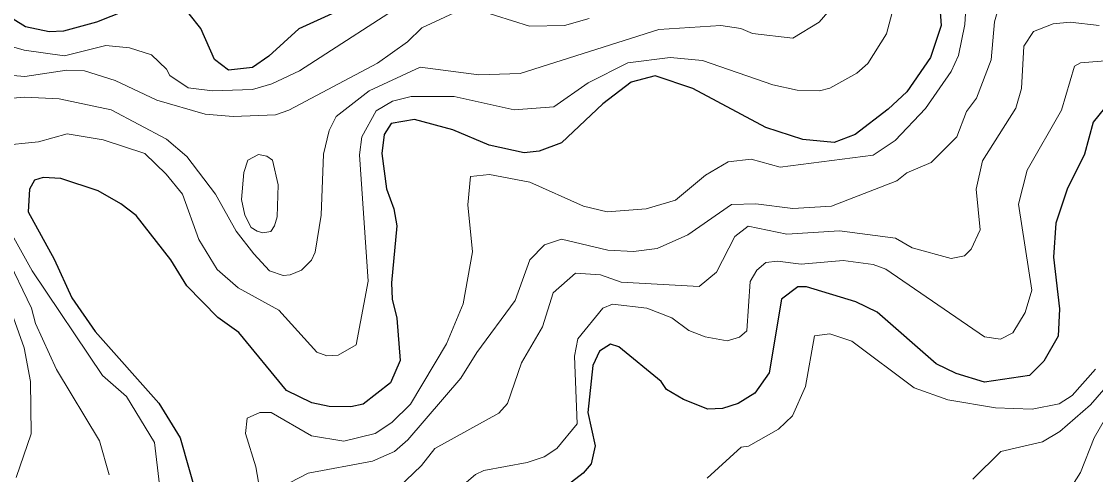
# Model space of a CAD drawing. Extents: x 673.3 to 698.5, y 6984.3 to 7012.3.
# Drawn here: x 685.01 to 686.107, y 7003.133 to 7003.596 of the extents above; entities that cross this region are included whole.
import ezdxf

# ---------------------------------------------------------------- set-up
doc = ezdxf.new("R2010")
doc.units = 0
doc.header["$LTSCALE"] = 0.032
doc.layers.add('1', color=7, linetype='Continuous', lineweight=25)
doc.layers.add('2', color=7, linetype='Continuous', lineweight=13)

msp = doc.modelspace()

# ---------------------------------------------------------------- linework, layer by layer
at = {"layer": '1'}
for points in [[(685.3649, 7003.6219), (685.2932, 7003.5888), (685.2624, 7003.5606), (685.2456, 7003.5493), (685.221, 7003.5466), (685.2068, 7003.5572), (685.1929, 7003.5889), (685.181, 7003.6039)], [(685.1154, 7003.607), (685.0861, 7003.5956), (685.0526, 7003.5864), (685.0379, 7003.5857), (685.0136, 7003.5907), (684.9811, 7003.6108)], [(685.9479, 7003.6149), (685.9496, 7003.5922), (685.9388, 7003.5593), (685.9147, 7003.5244), (685.8955, 7003.5064), (685.8618, 7003.4807), (685.8402, 7003.4724), (685.8083, 7003.4757), (685.7703, 7003.4877), (685.6957, 7003.5277), (685.6574, 7003.5407), (685.6327, 7003.5343), (685.6039, 7003.512), (685.5616, 7003.4721), (685.5388, 7003.4635), (685.5234, 7003.4619), (685.4875, 7003.4696), (685.4506, 7003.4853), (685.4112, 7003.496), (685.3876, 7003.4919), (685.3803, 7003.4805), (685.3779, 7003.4611), (685.3826, 7003.4252), (685.3901, 7003.4045), (685.3932, 7003.3872), (685.3877, 7003.3291), (685.3884, 7003.3123), (685.3934, 7003.2928)], [(686.1224, 7003.5148), (686.1052, 7003.4931), (686.0962, 7003.4605), (686.0784, 7003.4247), (686.0668, 7003.3899), (686.0644, 7003.3553), (686.0708, 7003.3025), (686.0693, 7003.2743), (686.0547, 7003.2488), (686.0401, 7003.2341), (685.9939, 7003.2274), (685.965, 7003.2363), (685.9445, 7003.2462), (685.8843, 7003.2989), (685.8626, 7003.3094), (685.8119, 7003.325), (685.8032, 7003.3247), (685.7865, 7003.3122), (685.7737, 7003.2368), (685.7591, 7003.2162), (685.7421, 7003.2055), (685.7262, 7003.2003), (685.7113, 7003.1998), (685.6864, 7003.2095), (685.6688, 7003.2198), (685.6636, 7003.2281), (685.6203, 7003.2634), (685.6118, 7003.2662), (685.6003, 7003.2592), (685.5935, 7003.2445), (685.5884, 7003.1962)], [(685.3934, 7003.2928), (685.3965, 7003.2495), (685.3868, 7003.2267), (685.3588, 7003.205), (685.3463, 7003.2021), (685.3242, 7003.2024), (685.3064, 7003.2062), (685.2803, 7003.219), (685.2316, 7003.2781), (685.2102, 7003.2936), (685.1786, 7003.3259), (685.1622, 7003.3525), (685.1266, 7003.3977), (685.1111, 7003.4099), (685.088, 7003.423), (685.0496, 7003.4357), (685.0317, 7003.4366), (685.0228, 7003.434), (685.0178, 7003.4248), (685.0163, 7003.4015), (685.043, 7003.353), (685.061, 7003.3137), (685.0849, 7003.2792), (685.1499, 7003.2059), (685.1717, 7003.1703), (685.1987, 7003.0755)], [(685.5884, 7003.1962), (685.5959, 7003.1623), (685.5918, 7003.144), (685.5836, 7003.1342), (685.5597, 7003.1159)]]:
    msp.add_lwpolyline(points, dxfattribs=at)
at = {"layer": '2'}
for points in [[(685.9058, 7003.6287), (685.8937, 7003.5835), (685.8747, 7003.5533), (685.8634, 7003.5433), (685.8358, 7003.5281), (685.8252, 7003.5254), (685.8025, 7003.5261), (685.7777, 7003.5315), (685.7057, 7003.5564), (685.6728, 7003.5595), (685.6294, 7003.554), (685.5887, 7003.5334), (685.5536, 7003.5089), (685.5131, 7003.5059), (685.4519, 7003.5196), (685.4079, 7003.5196), (685.3888, 7003.5148), (685.3722, 7003.5049), (685.3576, 7003.4784), (685.355, 7003.4597), (685.3638, 7003.3308), (685.3516, 7003.2656), (685.3333, 7003.255), (685.3217, 7003.2542), (685.3113, 7003.2579), (685.2725, 7003.3009), (685.2311, 7003.3237), (685.2095, 7003.3427), (685.1907, 7003.3733), (685.1742, 7003.4195), (685.1576, 7003.4401), (685.1356, 7003.4611), (685.0931, 7003.4753), (685.0564, 7003.4814), (685.0271, 7003.4733), (684.986, 7003.4689)], [(685.412, 7003.6224), (685.2939, 7003.5457), (685.2656, 7003.5324), (685.2457, 7003.5267), (685.2047, 7003.5253), (685.1799, 7003.5283), (685.1613, 7003.5409), (685.1579, 7003.5474), (685.1423, 7003.562), (685.1199, 7003.5693), (685.0956, 7003.5717), (685.0535, 7003.5612), (685.0124, 7003.5668), (684.9969, 7003.5715)], [(685.2532, 7003.1171), (685.2492, 7003.1407), (685.2386, 7003.1749), (685.2403, 7003.1905), (685.2533, 7003.1963), (685.2647, 7003.1965), (685.306, 7003.1725), (685.3389, 7003.1671), (685.3711, 7003.1747), (685.388, 7003.186), (685.4073, 7003.2047), (685.4439, 7003.2667), (685.4609, 7003.3074), (685.4706, 7003.3605), (685.4658, 7003.4087), (685.4686, 7003.4377), (685.488, 7003.4398), (685.5291, 7003.4319), (685.5841, 7003.4072), (685.6084, 7003.4016), (685.648, 7003.4046), (685.678, 7003.4136), (685.7087, 7003.4392), (685.732, 7003.4528), (685.7556, 7003.4553), (685.7852, 7003.4472), (685.8802, 7003.4594), (685.9026, 7003.4745), (685.9336, 7003.5071), (685.96, 7003.545), (685.9674, 7003.5615), (685.9738, 7003.5931), (685.9758, 7003.6274)], [(685.2834, 7003.1245), (685.3027, 7003.1342), (685.3685, 7003.1465), (685.3907, 7003.1565), (685.4046, 7003.1685), (685.4587, 7003.2316), (685.4751, 7003.2576), (685.5141, 7003.311), (685.5293, 7003.3525), (685.5443, 7003.3678), (685.5616, 7003.3737), (685.609, 7003.3624), (685.635, 7003.3609), (685.6592, 7003.3639), (685.6906, 7003.3782), (685.7352, 7003.4089), (685.7601, 7003.4097), (685.7981, 7003.4049), (685.8376, 7003.4072), (685.9044, 7003.4332), (685.9147, 7003.4415), (685.9396, 7003.4521), (685.9658, 7003.4784), (685.9756, 7003.5042), (685.9857, 7003.5179), (686.0009, 7003.557), (686.0041, 7003.5958), (686.0098, 7003.6148)], [(684.9496, 7003.5137), (685.0131, 7003.5188), (685.048, 7003.5172), (685.1011, 7003.506), (685.1577, 7003.476), (685.1785, 7003.4583), (685.2079, 7003.4195), (685.2289, 7003.3818), (685.2472, 7003.3587), (685.2632, 7003.3413), (685.277, 7003.3366), (685.2841, 7003.3372), (685.2959, 7003.3418), (685.3061, 7003.3522), (685.3098, 7003.3604), (685.3159, 7003.398), (685.3182, 7003.4607), (685.3242, 7003.4849), (685.3313, 7003.4991), (685.3648, 7003.5253), (685.417, 7003.5496), (685.4769, 7003.5417), (685.5192, 7003.543), (685.6611, 7003.5881), (685.7243, 7003.5921), (685.7448, 7003.5889), (685.7567, 7003.5841), (685.798, 7003.5791), (685.825, 7003.5954), (685.8357, 7003.6081)], [(684.9926, 7003.5416), (685.0131, 7003.5401), (685.0559, 7003.5465), (685.0741, 7003.5459), (685.1053, 7003.5358), (685.148, 7003.5159), (685.1972, 7003.5015), (685.2259, 7003.4992), (685.2692, 7003.5009), (685.2828, 7003.5056), (685.3735, 7003.5537), (685.4042, 7003.5754), (685.4189, 7003.5896), (685.4519, 7003.6051)], [(685.4766, 7003.6078), (685.5288, 7003.5913), (685.5646, 7003.5922), (685.59, 7003.5994)], [(686.1112, 7003.5922), (686.0815, 7003.5954), (686.064, 7003.5937), (686.044, 7003.5861), (686.0342, 7003.5709), (686.0318, 7003.5277), (686.0261, 7003.5077), (685.9919, 7003.4538), (685.9854, 7003.4247)], [(686.1557, 7003.559), (686.0921, 7003.5538), (686.0858, 7003.5506), (686.0726, 7003.5054), (686.0376, 7003.4442), (686.0286, 7003.4094), (686.0423, 7003.3216), (686.0357, 7003.2987), (686.0228, 7003.2779), (686.0103, 7003.2713), (685.994, 7003.2736), (685.893, 7003.343), (685.8803, 7003.3478), (685.8496, 7003.3518), (685.8065, 7003.3479), (685.7825, 7003.351), (685.7706, 7003.3497), (685.7613, 7003.3419), (685.7543, 7003.3302), (685.7509, 7003.2799), (685.7436, 7003.2734), (685.7308, 7003.2698), (685.7083, 7003.2736), (685.6916, 7003.2802), (685.6742, 7003.2932), (685.6488, 7003.303), (685.6137, 7003.3071), (685.6037, 7003.3031), (685.5781, 7003.2718), (685.5748, 7003.2539), (685.5777, 7003.1846), (685.5567, 7003.1595), (685.5437, 7003.1511), (685.5266, 7003.1451), (685.4822, 7003.1371), (685.4737, 7003.1331), (685.4221, 7003.089)], [(685.9854, 7003.4247), (685.9894, 7003.3831), (685.9802, 7003.3635), (685.9736, 7003.3567), (685.9599, 7003.3537), (685.9201, 7003.3647), (685.9029, 7003.3746), (685.8456, 7003.3821), (685.792, 7003.3788), (685.7523, 7003.387), (685.7386, 7003.3762), (685.72, 7003.34), (685.7023, 7003.3251), (685.6224, 7003.3297), (685.6014, 7003.3373), (685.5758, 7003.3387), (685.5532, 7003.3186), (685.5422, 7003.2841), (685.5205, 7003.2471), (685.5064, 7003.2056), (685.4976, 7003.1958), (685.4322, 7003.1594), (685.4186, 7003.142), (685.3946, 7003.1194)], [(684.9949, 7003.3872), (685.0204, 7003.3413), (685.0925, 7003.2341), (685.1168, 7003.2128), (685.1455, 7003.1657), (685.1505, 7003.1223)], [(685.0993, 7003.1325), (685.0894, 7003.1673), (685.0455, 7003.2403), (685.024, 7003.2875), (685.0199, 7003.3029), (684.9934, 7003.3576)], [(685.004, 7003.13), (685.0195, 7003.1745), (685.0186, 7003.2279), (685.0123, 7003.2625), (684.9863, 7003.3343)], [(685.7104, 7003.1291), (685.7453, 7003.1609), (685.7528, 7003.162), (685.7835, 7003.1794), (685.7978, 7003.1929), (685.8111, 7003.2228), (685.8203, 7003.2748), (685.836, 7003.2769), (685.8585, 7003.2692), (685.922, 7003.2217)], [(685.922, 7003.2217), (685.9565, 7003.2094), (686.0051, 7003.2011), (686.0426, 7003.1996), (686.0704, 7003.2052), (686.0837, 7003.2136), (686.1076, 7003.2406)], [(686.0683, 7003.0971), (686.0922, 7003.1351), (686.1059, 7003.1705), (686.1496, 7003.2461)], [(686.1253, 7003.2305), (686.1023, 7003.2042), (686.0711, 7003.1769)], [(686.0711, 7003.1769), (686.0532, 7003.1664), (686.0106, 7003.1564), (685.982, 7003.1282)]]:
    msp.add_lwpolyline(points, dxfattribs=at)
msp.add_lwpolyline([(685.2661, 7003.4544), (685.2605, 7003.4585), (685.2519, 7003.4602), (685.2409, 7003.4543), (685.2368, 7003.4418), (685.2344, 7003.4141), (685.2379, 7003.3982), (685.2444, 7003.3855), (685.2505, 7003.3819), (685.2564, 7003.3802), (685.2645, 7003.3814), (685.2682, 7003.3874), (685.271, 7003.3964), (685.2719, 7003.4292)], close=True, dxfattribs=at)

doc.saveas('drawing.dxf')
